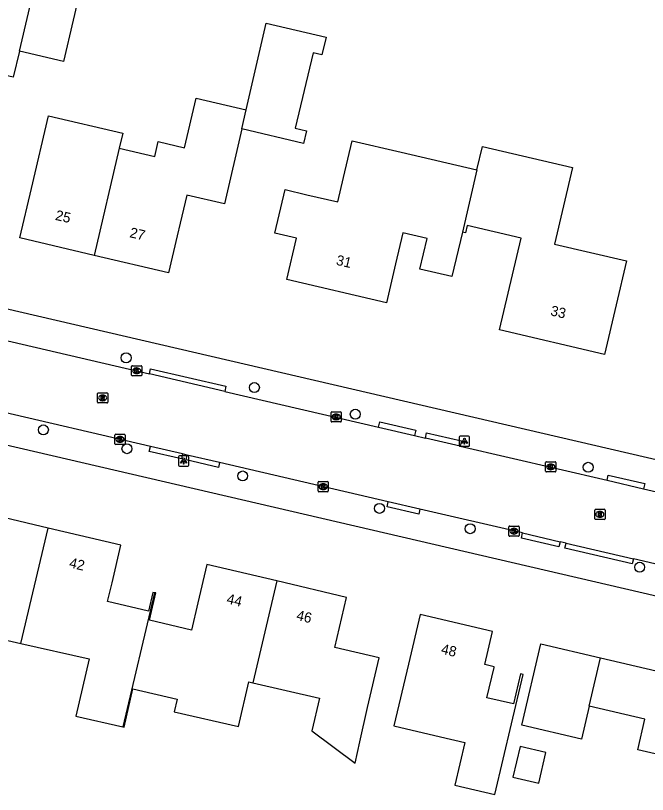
# Model space of a CAD drawing. Extents: x 162186 to 163152, y 385513 to 386513.
# Drawn here: x 162652.9 to 162714.9, y 385878.5 to 385954.9 of the extents above; entities that cross this region are included whole.
import ezdxf

# ---------------------------------------------------------------- set-up
doc = ezdxf.new("R2010")
doc.units = 0
for name, color, linetype in [('IMGEO_Boom', 7, 'Continuous'), ('IMGEO_Kolk', 7, 'Continuous'), ('IMGEO_Lichtpunt', 7, 'Continuous'), ('IMGEO_Pand', 7, 'Continuous'), ('IMGEO_Pand_nummerreeks', 7, 'Continuous'), ('IMGEO_Rijbaan_lokaal_open', 7, 'Continuous'), ('IMGEO_Rioolput', 7, 'Continuous'), ('IMGEO_Voetpad_open', 7, 'Continuous')]:
    doc.layers.add(name, color=color, linetype=linetype)

msp = doc.modelspace()

# ---------------------------------------------------------------- linework, layer by layer
at = {"layer": 'IMGEO_Boom'}
for centre in [(162663.761, 385921.341), (162676.337, 385918.428), (162686.232, 385915.813), (162655.653, 385914.276), (162663.847, 385912.426), (162709.071, 385910.604), (162675.19, 385909.752), (162688.604, 385906.575), (162697.496, 385904.579), (162714.11, 385900.801)]:
    msp.add_circle(centre, 0.489, dxfattribs=at)
at = {"layer": 'IMGEO_Kolk'}
for p, q in [((162664.302, 385919.645), (162664.302, 385920.497)), ((162664.377, 385920.571), (162665.229, 385920.571)), ((162664.79, 385920.351), (162664.815, 385920.351)), ((162665.303, 385920.497), (162665.303, 385919.645)), ((162665.229, 385919.571), (162664.377, 385919.571)), ((162664.813, 385919.791), (162664.788, 385919.791)), ((162683.852, 385915.124), (162683.852, 385915.976)), ((162683.927, 385916.05), (162684.779, 385916.05)), ((162684.34, 385915.83), (162684.365, 385915.83)), ((162684.853, 385915.976), (162684.853, 385915.124)), ((162684.779, 385915.05), (162683.927, 385915.05)), ((162684.363, 385915.27), (162684.338, 385915.27)), ((162662.743, 385913.84), (162663.595, 385913.84)), ((162662.668, 385912.914), (162662.668, 385913.766)), ((162663.156, 385913.62), (162663.181, 385913.62)), ((162663.669, 385913.766), (162663.669, 385912.914)), ((162663.595, 385912.84), (162662.743, 385912.84)), ((162663.179, 385913.06), (162663.154, 385913.06)), ((162704.895, 385910.221), (162704.895, 385911.073)), ((162704.97, 385911.147), (162705.822, 385911.147)), ((162705.383, 385910.927), (162705.408, 385910.927)), ((162705.896, 385911.073), (162705.896, 385910.221)), ((162705.822, 385910.147), (162704.97, 385910.147)), ((162705.406, 385910.367), (162705.381, 385910.367)), ((162682.584, 385908.282), (162682.584, 385909.134)), ((162682.659, 385909.208), (162683.511, 385909.208)), ((162683.072, 385908.988), (162683.097, 385908.988)), ((162683.585, 385909.134), (162683.585, 385908.282)), ((162683.511, 385908.208), (162682.659, 385908.208)), ((162683.095, 385908.428), (162683.07, 385908.428)), ((162701.292, 385903.91), (162701.292, 385904.762)), ((162701.367, 385904.836), (162702.219, 385904.836)), ((162702.293, 385904.762), (162702.293, 385903.91)), ((162701.803, 385904.056), (162701.778, 385904.056)), ((162701.78, 385904.616), (162701.805, 385904.616)), ((162702.219, 385903.836), (162701.367, 385903.836))]:
    msp.add_line(p, q, dxfattribs=at)
for points in [[(162664.302, 385919.645), (162664.302, 385920.497)], [(162664.377, 385920.571), (162665.229, 385920.571)], [(162664.623, 385920.271), (162664.746, 385920.271), (162664.746, 385920.12), (162664.876, 385920.271), (162665.04, 385920.271), (162664.894, 385920.12), (162665.047, 385919.871), (162664.895, 385919.871), (162664.81, 385920.035), (162664.746, 385919.968), (162664.746, 385919.871), (162664.623, 385919.871), (162664.623, 385920.271)], [(162665.303, 385920.497), (162665.303, 385919.645)], [(162665.229, 385919.571), (162664.377, 385919.571)], [(162683.852, 385915.124), (162683.852, 385915.976)], [(162683.927, 385916.05), (162684.779, 385916.05)], [(162684.173, 385915.75), (162684.296, 385915.75), (162684.296, 385915.599), (162684.426, 385915.75), (162684.59, 385915.75), (162684.444, 385915.599), (162684.597, 385915.35), (162684.445, 385915.35), (162684.36, 385915.514), (162684.296, 385915.447), (162684.296, 385915.35), (162684.173, 385915.35), (162684.173, 385915.75)], [(162684.853, 385915.976), (162684.853, 385915.124)], [(162684.779, 385915.05), (162683.927, 385915.05)], [(162662.743, 385913.84), (162663.595, 385913.84)], [(162662.668, 385912.914), (162662.668, 385913.766)], [(162662.989, 385913.54), (162663.112, 385913.54), (162663.112, 385913.389), (162663.242, 385913.54), (162663.406, 385913.54), (162663.26, 385913.389), (162663.413, 385913.14), (162663.261, 385913.14), (162663.176, 385913.304), (162663.112, 385913.237), (162663.112, 385913.14), (162662.989, 385913.14), (162662.989, 385913.54)], [(162663.669, 385913.766), (162663.669, 385912.914)], [(162663.595, 385912.84), (162662.743, 385912.84)], [(162704.895, 385910.221), (162704.895, 385911.073)], [(162704.97, 385911.147), (162705.822, 385911.147)], [(162705.216, 385910.847), (162705.339, 385910.847), (162705.339, 385910.696), (162705.469, 385910.847), (162705.633, 385910.847), (162705.487, 385910.696), (162705.64, 385910.447), (162705.488, 385910.447), (162705.403, 385910.611), (162705.339, 385910.544), (162705.339, 385910.447), (162705.216, 385910.447), (162705.216, 385910.847)], [(162705.896, 385911.073), (162705.896, 385910.221)], [(162705.822, 385910.147), (162704.97, 385910.147)], [(162682.584, 385908.282), (162682.584, 385909.134)], [(162682.659, 385909.208), (162683.511, 385909.208)], [(162682.905, 385908.908), (162683.028, 385908.908), (162683.028, 385908.757), (162683.158, 385908.908), (162683.322, 385908.908), (162683.176, 385908.757), (162683.329, 385908.508), (162683.177, 385908.508), (162683.092, 385908.672), (162683.028, 385908.605), (162683.028, 385908.508), (162682.905, 385908.508), (162682.905, 385908.908)], [(162683.585, 385909.134), (162683.585, 385908.282)], [(162683.511, 385908.208), (162682.659, 385908.208)], [(162701.292, 385903.91), (162701.292, 385904.762)], [(162701.367, 385904.836), (162702.219, 385904.836)], [(162702.293, 385904.762), (162702.293, 385903.91)], [(162701.613, 385904.536), (162701.736, 385904.536), (162701.736, 385904.385), (162701.866, 385904.536), (162702.03, 385904.536), (162701.884, 385904.385), (162702.037, 385904.136), (162701.885, 385904.136), (162701.8, 385904.3), (162701.736, 385904.233), (162701.736, 385904.136), (162701.613, 385904.136), (162701.613, 385904.536)], [(162702.219, 385903.836), (162701.367, 385903.836)]]:
    msp.add_lwpolyline(points, dxfattribs=at)
for centre, start, end in [((162664.379, 385920.495), 91.55205, 178.44795), ((162664.379, 385920.495), 91.55205, 178.44795), ((162665.227, 385920.495), 1.55205, 88.44795), ((162665.227, 385920.495), 1.55205, 88.44795), ((162664.379, 385919.647), 181.55205, 268.44795), ((162664.379, 385919.647), 181.55205, 268.44795), ((162665.227, 385919.647), 271.55205, 358.44795), ((162665.227, 385919.647), 271.55205, 358.44795), ((162683.929, 385915.974), 91.55205, 178.44795), ((162683.929, 385915.974), 91.55205, 178.44795), ((162684.777, 385915.974), 1.55205, 88.44795), ((162684.777, 385915.974), 1.55205, 88.44795), ((162683.929, 385915.126), 181.55205, 268.44795), ((162683.929, 385915.126), 181.55205, 268.44795), ((162684.777, 385915.126), 271.55205, 358.44795), ((162684.777, 385915.126), 271.55205, 358.44795), ((162662.745, 385913.764), 91.55205, 178.44795), ((162662.745, 385913.764), 91.55205, 178.44795), ((162663.593, 385913.764), 1.55205, 88.44795), ((162663.593, 385913.764), 1.55205, 88.44795), ((162662.745, 385912.916), 181.55205, 268.44795), ((162662.745, 385912.916), 181.55205, 268.44795), ((162663.593, 385912.916), 271.55205, 358.44795), ((162663.593, 385912.916), 271.55205, 358.44795), ((162704.972, 385911.071), 91.55205, 178.44795), ((162704.972, 385911.071), 91.55205, 178.44795), ((162705.82, 385911.071), 1.55205, 88.44795), ((162705.82, 385911.071), 1.55205, 88.44795), ((162704.972, 385910.223), 181.55205, 268.44795), ((162704.972, 385910.223), 181.55205, 268.44795), ((162705.82, 385910.223), 271.55205, 358.44795), ((162705.82, 385910.223), 271.55205, 358.44795), ((162682.661, 385909.132), 91.55205, 178.44795), ((162682.661, 385909.132), 91.55205, 178.44795), ((162683.509, 385909.132), 1.55205, 88.44795), ((162683.509, 385909.132), 1.55205, 88.44795), ((162682.661, 385908.284), 181.55205, 268.44795), ((162682.661, 385908.284), 181.55205, 268.44795), ((162683.509, 385908.284), 271.55205, 358.44795), ((162683.509, 385908.284), 271.55205, 358.44795), ((162701.369, 385904.76), 91.55205, 178.44795), ((162701.369, 385904.76), 91.55205, 178.44795), ((162702.217, 385904.76), 1.55205, 88.44795), ((162702.217, 385904.76), 1.55205, 88.44795), ((162701.369, 385903.912), 181.55205, 268.44795), ((162701.369, 385903.912), 181.55205, 268.44795), ((162702.217, 385903.912), 271.55205, 358.44795), ((162702.217, 385903.912), 271.55205, 358.44795)]:
    msp.add_arc(centre, 0.0765, start, end, dxfattribs=at)
for centre, major_axis, ratio, start_param, end_param in [((162664.789, 385920.071), (-0.387, 0.002), 0.722429, 4.712389, 7.853982), ((162664.814, 385920.071), (-0.39, 0.002), 0.717154, 1.570796, 4.712389), ((162684.339, 385915.55), (-0.387, 0.002), 0.722429, 4.712389, 7.853982), ((162684.364, 385915.55), (-0.39, 0.002), 0.717154, 1.570796, 4.712389), ((162663.155, 385913.34), (-0.387, 0.002), 0.722429, 4.712389, 7.853982), ((162663.18, 385913.34), (-0.39, 0.002), 0.717154, 1.570796, 4.712389), ((162705.382, 385910.647), (-0.387, 0.002), 0.722429, 4.712389, 7.853982), ((162705.407, 385910.647), (-0.39, 0.002), 0.717154, 1.570796, 4.712389), ((162683.071, 385908.708), (-0.387, 0.002), 0.722429, 4.712389, 7.853982), ((162683.096, 385908.708), (-0.39, 0.002), 0.717154, 1.570796, 4.712389), ((162701.779, 385904.336), (-0.387, 0.002), 0.722429, 4.712389, 7.853982), ((162701.804, 385904.336), (-0.39, 0.002), 0.717154, 1.570796, 4.712389)]:
    msp.add_ellipse(centre, major_axis=major_axis, ratio=ratio, start_param=start_param, end_param=end_param, dxfattribs=at)
at = {"layer": 'IMGEO_Lichtpunt'}
for p, q in [((162696.431, 385913.565), (162696.431, 385912.758)), ((162696.431, 385913.565), (162696.431, 385912.758)), ((162697.333, 385913.66), (162696.525, 385913.66)), ((162697.333, 385913.66), (162696.525, 385913.66)), ((162697.427, 385912.758), (162697.427, 385913.565)), ((162697.427, 385912.758), (162697.427, 385913.565)), ((162696.525, 385912.664), (162697.333, 385912.664)), ((162696.525, 385912.664), (162697.333, 385912.664)), ((162668.901, 385911.625), (162668.901, 385910.818)), ((162668.901, 385911.625), (162668.901, 385910.818)), ((162669.803, 385911.72), (162668.995, 385911.72)), ((162669.803, 385911.72), (162668.995, 385911.72)), ((162669.897, 385910.818), (162669.897, 385911.625)), ((162669.897, 385910.818), (162669.897, 385911.625)), ((162668.995, 385910.724), (162669.803, 385910.724)), ((162668.995, 385910.724), (162669.803, 385910.724))]:
    msp.add_line(p, q, dxfattribs=at)
for points in [[(162696.805, 385913.229), (162696.844, 385913.201), (162696.656, 385912.939), (162696.618, 385912.966), (162696.805, 385913.229)], [(162696.907, 385913.181), (162696.954, 385913.181), (162696.954, 385912.859), (162696.907, 385912.859), (162696.907, 385913.181)], [(162697.017, 385913.201), (162697.055, 385913.228), (162697.242, 385912.966), (162697.203, 385912.938), (162697.017, 385913.201)], [(162669.275, 385911.289), (162669.314, 385911.261), (162669.126, 385910.999), (162669.088, 385911.026), (162669.275, 385911.289)], [(162669.377, 385911.241), (162669.424, 385911.241), (162669.424, 385910.919), (162669.377, 385910.919), (162669.377, 385911.241)], [(162669.487, 385911.261), (162669.525, 385911.288), (162669.712, 385911.026), (162669.673, 385910.998), (162669.487, 385911.261)]]:
    msp.add_lwpolyline(points, dxfattribs=at)
for centre in [(162696.93, 385913.363), (162669.4, 385911.423)]:
    msp.add_circle(centre, 0.0994, dxfattribs=at)
for centre, start, end in [((162696.525, 385913.565), 90, 180), ((162696.525, 385913.565), 90, 180), ((162697.333, 385913.565), 0, 90), ((162697.333, 385913.565), 0, 90), ((162696.525, 385912.758), 180, 270), ((162696.525, 385912.758), 180, 270), ((162697.333, 385912.758), 270, 0), ((162697.333, 385912.758), 270, 360), ((162668.995, 385911.625), 90, 180), ((162668.995, 385911.625), 90, 180), ((162669.803, 385911.625), 0, 90), ((162669.803, 385911.625), 0, 90), ((162668.995, 385910.818), 180, 270), ((162668.995, 385910.818), 180, 270), ((162669.803, 385910.818), 270, 0), ((162669.803, 385910.818), 270, 360)]:
    msp.add_arc(centre, 0.0946, start, end, dxfattribs=at)
at = {"layer": 'IMGEO_Pand'}
for points in [[(162653.306, 385951.425), (162652.706, 385948.878), (162648.607, 385949.827), (162651.08, 385960.505), (162655.219, 385959.546)], [(162655.219, 385959.546), (162659.52, 385958.55), (162657.637, 385950.422), (162653.306, 385951.425)], [(162653.306, 385951.425), (162655.219, 385959.546)], [(162675.53, 385945.674), (162677.484, 385954.19), (162683.364, 385952.8), (162682.951, 385951.053), (162682.096, 385951.255), (162680.348, 385943.861), (162681.453, 385943.599), (162681.163, 385942.376), (162675.102, 385943.81)], [(162663.086, 385941.898), (162666.567, 385941.084), (162666.911, 385942.556), (162669.488, 385941.953), (162670.644, 385946.832), (162675.53, 385945.674)], [(162675.102, 385943.81), (162675.53, 385945.674)], [(162660.635, 385931.396), (162653.345, 385933.1), (162654.483, 385937.969), (162656.144, 385945.073), (162663.43, 385943.37), (162663.086, 385941.898)], [(162675.102, 385943.81), (162673.411, 385936.441), (162669.703, 385937.308), (162669.061, 385934.562), (162668.765, 385933.296), (162667.923, 385929.693), (162660.635, 385931.396)], [(162696.734, 385933.674), (162695.709, 385929.309), (162692.562, 385930.047), (162693.268, 385933.057), (162690.898, 385933.613), (162690.186, 385930.576), (162689.282, 385926.724), (162679.529, 385929.012), (162680.481, 385933.072), (162678.349, 385933.572), (162679.353, 385937.849), (162681.485, 385937.349), (162684.526, 385936.636), (162685.089, 385939.034), (162685.935, 385942.639), (162690.744, 385941.511), (162698.154, 385939.773)], [(162663.086, 385941.898), (162660.635, 385931.396)], [(162698.154, 385939.773), (162698.694, 385942.074), (162707.515, 385940.004), (162705.756, 385932.504), (162712.83, 385930.845), (162711.821, 385926.543), (162710.679, 385921.675), (162700.377, 385924.092), (162702.484, 385933.071), (162697.207, 385934.309), (162697.041, 385933.602), (162696.734, 385933.674)], [(162698.154, 385939.773), (162696.734, 385933.674)], [(162656.108, 385904.635), (162648.96, 385906.32), (162647.671, 385900.547), (162643.682, 385901.471), (162643.387, 385901.539), (162643.115, 385900.367), (162642.899, 385900.417)], [(162653.442, 385893.324), (162656.108, 385904.635)], [(162666.554, 385898.3), (162666.369, 385898.334), (162665.951, 385896.486), (162661.952, 385897.428), (162662.388, 385899.277), (162663.253, 385902.951), (162656.108, 385904.635)], [(162678.528, 385899.454), (162671.692, 385901.065), (162670.806, 385897.306), (162670.174, 385894.625), (162666.06, 385895.594), (162666.691, 385898.274), (162666.554, 385898.3)], [(162678.528, 385899.454), (162676.177, 385889.473)], [(162676.177, 385889.473), (162682.717, 385887.965), (162681.978, 385884.763), (162686.203, 385881.564), (162686.673, 385883.68), (162687.421, 385887.046), (162688.568, 385891.911), (162684.211, 385892.938), (162685.366, 385897.843), (162678.528, 385899.454)], [(162666.554, 385898.3), (162663.453, 385885.133)], [(162701.749, 385887.382), (162699.138, 385887.993), (162699.836, 385890.978), (162699.849, 385891.035), (162698.916, 385891.253), (162699.677, 385894.509), (162692.576, 385896.17), (162691.438, 385891.302), (162690.019, 385885.235), (162694.578, 385884.169), (162696.967, 385883.61), (162695.99, 385879.431), (162699.922, 385878.511), (162701.537, 385885.421), (162702.675, 385890.289), (162702.442, 385890.343), (162701.749, 385887.382)], [(162642.617, 385889.963), (162645.293, 385889.343), (162646.576, 385894.876), (162653.442, 385893.324)], [(162653.442, 385893.324), (162660.131, 385891.812), (162658.836, 385886.199), (162663.453, 385885.133)], [(162709.167, 385887.16), (162708.42, 385883.943), (162702.565, 385885.302), (162704.414, 385893.273), (162710.27, 385891.914)], [(162710.27, 385891.914), (162715.737, 385890.645), (162726.729, 385888.094), (162724.928, 385880.335), (162713.936, 385882.887), (162714.633, 385885.891), (162709.167, 385887.16)], [(162709.167, 385887.16), (162710.27, 385891.914)], [(162663.453, 385885.133), (162663.559, 385885.109), (162664.423, 385888.858), (162668.767, 385887.856), (162668.484, 385886.628), (162674.784, 385885.176), (162675.796, 385889.561), (162676.177, 385889.473)], [(162701.673, 385880.21), (162704.21, 385879.614), (162704.917, 385882.621), (162702.38, 385883.217), (162701.673, 385880.21)]]:
    msp.add_lwpolyline(points, dxfattribs=at)
at = {"layer": 'IMGEO_Rijbaan_lokaal_open'}
for points in [[(162650.169, 385923.455), (162666.053, 385919.762)], [(162673.435, 385918.045), (162666.053, 385919.762)], [(162673.435, 385918.045), (162688.508, 385914.539)], [(162666.138, 385912.642), (162650.397, 385916.299)], [(162688.508, 385914.539), (162692.049, 385913.715)], [(162692.049, 385913.715), (162693.099, 385913.471)], [(162696.525, 385912.674), (162693.099, 385913.471)], [(162669.29, 385911.909), (162666.138, 385912.642)], [(162696.525, 385912.674), (162710.912, 385909.327)], [(162669.754, 385911.801), (162669.29, 385911.909)], [(162672.921, 385911.065), (162669.754, 385911.801)], [(162689.469, 385907.22), (162672.921, 385911.065)], [(162710.912, 385909.327), (162714.497, 385908.493)], [(162714.497, 385908.493), (162746.173, 385901.16), (162746.398, 385901.109)], [(162692.571, 385906.5), (162689.469, 385907.22)], [(162702.638, 385904.161), (162692.571, 385906.5)], [(162702.638, 385904.161), (162706.317, 385903.306)], [(162706.904, 385903.169), (162706.317, 385903.306)], [(162706.904, 385903.169), (162713.499, 385901.637)], [(162744.853, 385894.278), (162743.872, 385894.504), (162713.499, 385901.637)]]:
    msp.add_lwpolyline(points, dxfattribs=at)
at = {"layer": 'IMGEO_Rioolput'}
for p, q in [((162660.96, 385916.988), (162660.96, 385917.84)), ((162661.035, 385917.914), (162661.887, 385917.914)), ((162661.448, 385917.694), (162661.473, 385917.694)), ((162661.961, 385917.84), (162661.961, 385916.988)), ((162661.887, 385916.914), (162661.035, 385916.914)), ((162661.471, 385917.134), (162661.446, 385917.134)), ((162709.712, 385905.561), (162709.712, 385906.413)), ((162709.787, 385906.487), (162710.639, 385906.487)), ((162710.2, 385906.267), (162710.225, 385906.267)), ((162710.713, 385906.413), (162710.713, 385905.561)), ((162710.639, 385905.487), (162709.787, 385905.487)), ((162710.223, 385905.707), (162710.198, 385905.707))]:
    msp.add_line(p, q, dxfattribs=at)
for points in [[(162660.96, 385916.988), (162660.96, 385917.84)], [(162661.035, 385917.914), (162661.887, 385917.914)], [(162661.961, 385917.84), (162661.961, 385916.988)], [(162661.887, 385916.914), (162661.035, 385916.914)], [(162661.549, 385917.612), (162661.297, 385917.614), (162661.297, 385917.214)], [(162661.297, 385917.214), (162661.421, 385917.214), (162661.421, 385917.376), (162661.432, 385917.376)], [(162661.475, 385917.533), (162661.421, 385917.533), (162661.421, 385917.452)], [(162661.421, 385917.452), (162661.473, 385917.452)], [(162661.479, 385917.347), (162661.55, 385917.214), (162661.69, 385917.214), (162661.625, 385917.34)], [(162709.712, 385905.561), (162709.712, 385906.413)], [(162709.787, 385906.487), (162710.639, 385906.487)], [(162710.713, 385906.413), (162710.713, 385905.561)], [(162710.639, 385905.487), (162709.787, 385905.487)], [(162710.301, 385906.185), (162710.049, 385906.187), (162710.049, 385905.787)], [(162710.049, 385905.787), (162710.173, 385905.787), (162710.173, 385905.949), (162710.184, 385905.949)], [(162710.227, 385906.106), (162710.173, 385906.106), (162710.173, 385906.025)], [(162710.173, 385906.025), (162710.225, 385906.025)], [(162710.231, 385905.92), (162710.302, 385905.787), (162710.442, 385905.787), (162710.377, 385905.913)]]:
    msp.add_lwpolyline(points, dxfattribs=at)
for centre, radius, start, end in [((162661.037, 385917.838), 0.0765, 91.55205, 178.44795), ((162661.037, 385917.838), 0.0765, 91.55205, 178.44795), ((162661.885, 385917.838), 0.0765, 1.55205, 88.44795), ((162661.885, 385917.838), 0.0765, 1.55205, 88.44795), ((162661.037, 385916.99), 0.0765, 181.55205, 268.44795), ((162661.037, 385916.99), 0.0765, 181.55205, 268.44795), ((162661.431, 385917.323), 0.0533, 26.02933, 88.69889), ((162661.457, 385917.641), 0.19, 274.7715, 282.96867), ((162661.481, 385917.437), 0.0964, 77.00612, 93.18647), ((162661.495, 385917.494), 0.0378, 276.66336, 79.67722), ((162661.548, 385917.502), 0.109, 350.36119, 89.41601), ((162661.546, 385917.502), 0.112, 277.58423, 350.98172), ((162661.53, 385917.287), 0.108, 29.51342, 73.79051), ((162661.885, 385916.99), 0.0765, 271.55205, 358.44795), ((162661.885, 385916.99), 0.0765, 271.55205, 358.44795), ((162709.789, 385906.411), 0.0765, 91.55205, 178.44795), ((162709.789, 385906.411), 0.0765, 91.55205, 178.44795), ((162710.637, 385906.411), 0.0765, 1.55205, 88.44795), ((162710.637, 385906.411), 0.0765, 1.55205, 88.44795), ((162709.789, 385905.563), 0.0765, 181.55205, 268.44795), ((162709.789, 385905.563), 0.0765, 181.55205, 268.44795), ((162710.183, 385905.896), 0.0533, 26.02933, 88.69889), ((162710.209, 385906.214), 0.19, 274.7715, 282.96867), ((162710.233, 385906.01), 0.0964, 77.00612, 93.18647), ((162710.247, 385906.067), 0.0378, 276.66336, 79.67722), ((162710.3, 385906.075), 0.109, 350.36119, 89.41601), ((162710.298, 385906.075), 0.112, 277.58423, 350.98172), ((162710.282, 385905.86), 0.108, 29.51342, 73.79051), ((162710.637, 385905.563), 0.0765, 271.55205, 358.44795), ((162710.637, 385905.563), 0.0765, 271.55205, 358.44795)]:
    msp.add_arc(centre, radius, start, end, dxfattribs=at)
for centre, major_axis, ratio, start_param, end_param in [((162661.447, 385917.414), (-0.387, 0.002), 0.722429, 4.712389, 7.853982), ((162661.472, 385917.414), (-0.39, 0.002), 0.717154, 1.570796, 4.712389), ((162710.199, 385905.987), (-0.387, 0.002), 0.722429, 4.712389, 7.853982), ((162710.224, 385905.987), (-0.39, 0.002), 0.717154, 1.570796, 4.712389)]:
    msp.add_ellipse(centre, major_axis=major_axis, ratio=ratio, start_param=start_param, end_param=end_param, dxfattribs=at)
at = {"layer": 'IMGEO_Voetpad_open'}
for points in [[(162750.77, 385903.177), (162747.115, 385904.027), (162535.867, 385953.127)], [(162532.931, 385940.487), (162533.141, 385940.448), (162742.31, 385891.809)], [(162666.053, 385919.762), (162666.17, 385920.268), (162673.555, 385918.56), (162673.435, 385918.045)], [(162688.508, 385914.539), (162688.632, 385915.068), (162692.173, 385914.242), (162692.049, 385913.715)], [(162693.099, 385913.471), (162693.222, 385913.998), (162696.647, 385913.199), (162696.525, 385912.674)], [(162669.29, 385911.909), (162669.179, 385911.436), (162666.026, 385912.166), (162666.138, 385912.642)], [(162672.921, 385911.065), (162672.811, 385910.595), (162669.643, 385911.329), (162669.754, 385911.801)], [(162710.912, 385909.327), (162711.033, 385909.845), (162714.618, 385909.008), (162714.497, 385908.493)], [(162692.571, 385906.5), (162692.455, 385906.007), (162689.354, 385906.731), (162689.469, 385907.22)], [(162706.317, 385903.306), (162706.2, 385902.803), (162702.521, 385903.656), (162702.638, 385904.161)], [(162713.499, 385901.637), (162713.383, 385901.137), (162706.787, 385902.666), (162706.904, 385903.169)]]:
    msp.add_lwpolyline(points, dxfattribs=at)

# ---------------------------------------------------------------- texts
at = {"layer": 'IMGEO_Pand_nummerreeks'}
for s, rotation, p in [('25', 346.84489, (162656.758, 385934.89)), ('27', 346.84489, (162664.047, 385933.187)), ('31', 346.79747, (162684.287, 385930.484)), ('33', 346.79637, (162705.299, 385925.526)), ('42', 346.73692, (162658.12, 385900.791)), ('44', 346.74126, (162673.554, 385897.256)), ('46', 346.74176, (162680.39, 385895.645)), ('48', 346.83461, (162694.577, 385892.334))]:
    msp.add_text(s, height=1, rotation=rotation, dxfattribs=at).set_placement(p)

doc.saveas('drawing.dxf')
